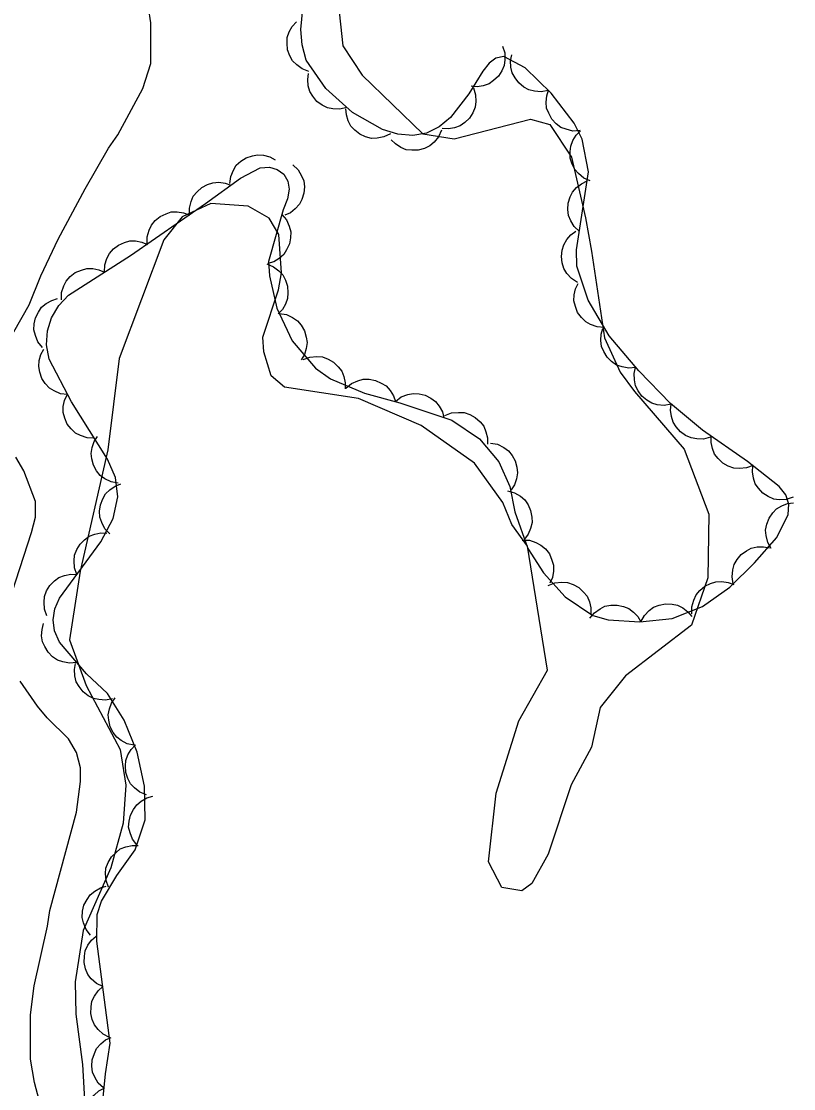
# Model space of a CAD drawing. Extents: x 282461 to 284471, y 5554090 to 5557646.
# Drawn here: x 283877.2 to 283922.5, y 5556240.1 to 5556302.7 of the extents above; entities that cross this region are included whole.
import ezdxf

# ---------------------------------------------------------------- set-up
doc = ezdxf.new("R2010")
doc.units = 0
for name, color, linetype in [('Niveau 1', 7, 'Continuous'), ('Niveau 44', 7, 'Continuous'), ('Niveau 7', 7, 'Continuous')]:
    doc.layers.add(name, color=color, linetype=linetype)

msp = doc.modelspace()

# ---------------------------------------------------------------- linework, layer by layer
at = {"layer": 'Niveau 1'}
for points in [[(283895.65, 5556305.13), (283896.06, 5556301.28), (283897.18, 5556299.57), (283900.75, 5556296.12), (283902.59, 5556295.84), (283907.05, 5556296.99), (283908.19, 5556296.67), (283909.45, 5556294.76), (283910.28, 5556291.19), (283910.64, 5556289.24), (283911.4, 5556284.15)], [(283911.4, 5556284.15), (283912.32, 5556282.15), (283913.15, 5556281.01), (283916.06, 5556277.63), (283917.51, 5556273.81), (283917.45, 5556270.07), (283916.5, 5556267.3), (283912.62, 5556264.32), (283911.13, 5556262.47), (283910.63, 5556260.14), (283909.43, 5556257.93), (283908.09, 5556253.87), (283907.13, 5556252.14), (283906.55, 5556251.71), (283905.38, 5556251.9), (283904.59, 5556253.41), (283905.05, 5556257.45), (283906.37, 5556261.68), (283908.05, 5556264.66), (283906.88, 5556271.93), (283905.96, 5556273.21), (283905.44, 5556274.49), (283903.77, 5556276.81), (283900.65, 5556279.01), (283896.98, 5556280.6), (283892.64, 5556281.27), (283891.86, 5556281.92), (283891.42, 5556283.33), (283891.36, 5556284.2), (283892.28, 5556286.98), (283892.46, 5556287.97), (283892.3, 5556290.22), (283891.74, 5556291.17), (283890.51, 5556291.88), (283888.31, 5556292.04), (283886.64, 5556291.26), (283885.57, 5556289.9), (283882.95, 5556282.95), (283882.28, 5556277.59), (283880.65, 5556270.47), (283880.03, 5556266.44), (283881, 5556263.75), (283883, 5556260), (283883.34, 5556257.91), (283883.18, 5556255.69), (283882.45, 5556253.07), (283880.83, 5556249.39), (283880.37, 5556246.37), (283880.4, 5556244.48), (283880.8, 5556241.52), (283880.93, 5556239.11)]]:
    msp.add_lwpolyline(points, dxfattribs=at)
at = {"layer": 'Niveau 44'}
for points in [[(283879.17, 5556268.25), (283879.45, 5556268.88), (283881.86, 5556272.19), (283882.59, 5556273.56), (283882.87, 5556274.83), (283882.73, 5556275.96), (283882.26, 5556277.03), (283880.14, 5556280.41), (283878.84, 5556282.9), (283878.68, 5556283.74), (283878.74, 5556284.56), (283878.98, 5556285.33), (283879.4, 5556286.06), (283879.98, 5556286.66), (283883.61, 5556288.99), (283888.01, 5556292.03), (283890.05, 5556293.53), (283891.21, 5556294.14), (283891.75, 5556294.17), (283892.21, 5556294.03), (283892.59, 5556293.75), (283892.84, 5556293.35), (283892.9, 5556292.87), (283892.81, 5556292.31), (283892.56, 5556291.67), (283891.7, 5556288.64), (283891.76, 5556287.79), (283892.19, 5556285.89), (283893.09, 5556283.98), (283894.46, 5556282.37), (283895.33, 5556281.76), (283897.32, 5556280.91), (283899.39, 5556280.35), (283902.44, 5556279.32), (283904.06, 5556278.24), (283905.2, 5556276.88), (283905.84, 5556275.43), (283906.14, 5556273.95), (283906.89, 5556271.79), (283907.81, 5556270.36), (283909.09, 5556268.96), (283910.71, 5556267.87), (283911.61, 5556267.62), (283913.46, 5556267.49), (283915.36, 5556267.69), (283917.13, 5556268.39), (283918.74, 5556269.52), (283920.19, 5556270.96), (283921.49, 5556272.45), (283922.15, 5556273.8), (283922.19, 5556274.39), (283922.02, 5556274.94), (283921.64, 5556275.43), (283919.77, 5556276.9), (283917.13, 5556278.73), (283915.26, 5556280.31), (283913.4, 5556282.22), (283911.67, 5556284.27), (283910.44, 5556286.36), (283909.78, 5556288.37), (283909.75, 5556289.32), (283910.46, 5556293.9), (283910.09, 5556295.81), (283909.62, 5556296.76), (283908.26, 5556298.51), (283906.75, 5556299.99), (283905.49, 5556300.66), (283905.03, 5556300.56), (283904.64, 5556300.28), (283904.27, 5556299.81), (283903.44, 5556298.47), (283902.37, 5556297.08), (283901.7, 5556296.53), (283900.95, 5556296.17), (283900.15, 5556296.02), (283899.27, 5556296.11), (283898.38, 5556296.38), (283896.63, 5556297.37), (283895.05, 5556298.78), (283893.9, 5556300.45), (283893.67, 5556301.35), (283893.59, 5556302.24), (283893.77, 5556304.09)], [(283894.07, 5556299.79), (283893.68, 5556299.93), (283893.35, 5556300.17), (283893.11, 5556300.4), (283892.94, 5556300.71), (283892.82, 5556301.06), (283892.79, 5556301.44), (283892.8, 5556301.77), (283892.91, 5556302.1), (283893.09, 5556302.42), (283893.33, 5556302.69)], [(283905.42, 5556301.27), (283905.55, 5556300.88), (283905.56, 5556300.47), (283905.52, 5556300.14), (283905.38, 5556299.82), (283905.17, 5556299.51), (283904.89, 5556299.25), (283904.63, 5556299.06), (283904.29, 5556298.95), (283903.93, 5556298.89), (283903.57, 5556298.92)], [(283908.1, 5556298.67), (283907.69, 5556298.59), (283907.28, 5556298.62), (283906.96, 5556298.7), (283906.66, 5556298.87), (283906.37, 5556299.11), (283906.15, 5556299.42), (283905.98, 5556299.7), (283905.91, 5556300.04), (283905.89, 5556300.41), (283905.96, 5556300.77)], [(283896.28, 5556297.68), (283895.88, 5556297.58), (283895.47, 5556297.6), (283895.15, 5556297.65), (283894.84, 5556297.81), (283894.54, 5556298.03), (283894.3, 5556298.33), (283894.12, 5556298.61), (283894.03, 5556298.95), (283894, 5556299.32), (283894.05, 5556299.67)], [(283903.71, 5556298.82), (283903.84, 5556298.42), (283903.85, 5556298.02), (283903.82, 5556297.69), (283903.68, 5556297.36), (283903.48, 5556297.05), (283903.2, 5556296.79), (283902.94, 5556296.6), (283902.6, 5556296.48), (283902.24, 5556296.42), (283901.88, 5556296.44)], [(283909.96, 5556296.32), (283909.54, 5556296.29), (283909.15, 5556296.39), (283908.84, 5556296.5), (283908.56, 5556296.72), (283908.31, 5556296.99), (283908.13, 5556297.33), (283908, 5556297.63), (283907.98, 5556297.98), (283908.01, 5556298.35), (283908.12, 5556298.69)], [(283898.84, 5556296.12), (283898.46, 5556295.94), (283898.06, 5556295.87), (283897.73, 5556295.86), (283897.39, 5556295.95), (283897.06, 5556296.1), (283896.76, 5556296.34), (283896.53, 5556296.57), (283896.37, 5556296.89), (283896.26, 5556297.24), (283896.23, 5556297.6)], [(283901.83, 5556296.34), (283901.66, 5556295.95), (283901.4, 5556295.64), (283901.16, 5556295.42), (283900.84, 5556295.27), (283900.48, 5556295.17), (283900.1, 5556295.16), (283899.77, 5556295.19), (283899.45, 5556295.33), (283899.14, 5556295.53), (283898.88, 5556295.78)], [(283910.56, 5556293.36), (283910.18, 5556293.53), (283909.87, 5556293.79), (283909.65, 5556294.03), (283909.49, 5556294.35), (283909.39, 5556294.7), (283909.38, 5556295.09), (283909.41, 5556295.41), (283909.54, 5556295.74), (283909.74, 5556296.05), (283909.99, 5556296.31)], [(283889.44, 5556293.21), (283889.48, 5556293.62), (283889.64, 5556294), (283889.81, 5556294.28), (283890.07, 5556294.52), (283890.38, 5556294.72), (283890.75, 5556294.84), (283891.06, 5556294.9), (283891.41, 5556294.87), (283891.77, 5556294.77), (283892.09, 5556294.6)], [(283893.13, 5556294.31), (283893.44, 5556294.02), (283893.64, 5556293.67), (283893.76, 5556293.36), (283893.8, 5556293.01), (283893.77, 5556292.64), (283893.65, 5556292.28), (283893.51, 5556291.99), (283893.27, 5556291.73), (283892.98, 5556291.5), (283892.66, 5556291.35)], [(283887.07, 5556291.34), (283887.06, 5556291.76), (283887.16, 5556292.15), (283887.29, 5556292.46), (283887.51, 5556292.73), (283887.78, 5556292.98), (283888.13, 5556293.15), (283888.43, 5556293.26), (283888.78, 5556293.28), (283889.15, 5556293.24), (283889.49, 5556293.12)], [(283909.92, 5556290.39), (283909.61, 5556290.68), (283909.41, 5556291.03), (283909.28, 5556291.33), (283909.24, 5556291.68), (283909.27, 5556292.05), (283909.39, 5556292.42), (283909.52, 5556292.71), (283909.76, 5556292.97), (283910.05, 5556293.2), (283910.38, 5556293.36)], [(283884.59, 5556289.67), (283884.58, 5556290.08), (283884.7, 5556290.47), (283884.83, 5556290.77), (283885.06, 5556291.04), (283885.34, 5556291.28), (283885.69, 5556291.44), (283886, 5556291.55), (283886.35, 5556291.55), (283886.72, 5556291.5), (283887.05, 5556291.37)], [(283892.48, 5556291.39), (283892.75, 5556291.07), (283892.91, 5556290.7), (283893, 5556290.38), (283892.99, 5556290.03), (283892.92, 5556289.67), (283892.76, 5556289.32), (283892.59, 5556289.04), (283892.32, 5556288.81), (283892, 5556288.62), (283891.66, 5556288.51)], [(283909.81, 5556287.41), (283909.46, 5556287.63), (283909.19, 5556287.94), (283909.01, 5556288.22), (283908.91, 5556288.55), (283908.87, 5556288.92), (283908.92, 5556289.3), (283909, 5556289.62), (283909.18, 5556289.92), (283909.42, 5556290.2), (283909.72, 5556290.41)], [(283882.09, 5556288.01), (283882.1, 5556288.43), (283882.22, 5556288.82), (283882.37, 5556289.11), (283882.61, 5556289.37), (283882.9, 5556289.6), (283883.25, 5556289.75), (283883.56, 5556289.84), (283883.91, 5556289.84), (283884.28, 5556289.77), (283884.61, 5556289.63)], [(283891.6, 5556288.49), (283891.99, 5556288.33), (283892.31, 5556288.08), (283892.54, 5556287.85), (283892.7, 5556287.53), (283892.82, 5556287.18), (283892.84, 5556286.8), (283892.82, 5556286.47), (283892.7, 5556286.14), (283892.51, 5556285.82), (283892.26, 5556285.56)], [(283879.56, 5556286.39), (283879.57, 5556286.81), (283879.7, 5556287.2), (283879.84, 5556287.49), (283880.08, 5556287.75), (283880.37, 5556287.98), (283880.73, 5556288.13), (283881.04, 5556288.22), (283881.39, 5556288.22), (283881.76, 5556288.15), (283882.09, 5556288.01)], [(283911.38, 5556284.77), (283910.96, 5556284.8), (283910.58, 5556284.94), (283910.29, 5556285.09), (283910.04, 5556285.34), (283909.82, 5556285.64), (283909.69, 5556286), (283909.6, 5556286.32), (283909.62, 5556286.67), (283909.7, 5556287.03), (283909.85, 5556287.35)], [(283878.44, 5556283.59), (283878.18, 5556283.92), (283878.03, 5556284.3), (283877.95, 5556284.62), (283877.96, 5556284.97), (283878.04, 5556285.33), (283878.22, 5556285.67), (283878.39, 5556285.95), (283878.67, 5556286.17), (283878.99, 5556286.35), (283879.33, 5556286.46)], [(283892.33, 5556285.58), (283892.75, 5556285.52), (283893.11, 5556285.34), (283893.39, 5556285.16), (283893.61, 5556284.89), (283893.8, 5556284.57), (283893.9, 5556284.2), (283893.96, 5556283.88), (283893.91, 5556283.53), (283893.8, 5556283.18), (283893.61, 5556282.87)], [(283913.23, 5556282.42), (283912.81, 5556282.38), (283912.42, 5556282.45), (283912.1, 5556282.56), (283911.81, 5556282.76), (283911.55, 5556283.02), (283911.36, 5556283.35), (283911.22, 5556283.65), (283911.18, 5556284), (283911.2, 5556284.37), (283911.3, 5556284.71)], [(283879.92, 5556280.83), (283879.51, 5556280.88), (283879.13, 5556281.04), (283878.85, 5556281.21), (283878.61, 5556281.47), (283878.41, 5556281.78), (283878.3, 5556282.15), (283878.23, 5556282.47), (283878.26, 5556282.82), (283878.36, 5556283.17), (283878.53, 5556283.49)], [(283893.73, 5556282.88), (283894.12, 5556283.03), (283894.53, 5556283.06), (283894.86, 5556283.04), (283895.19, 5556282.91), (283895.51, 5556282.73), (283895.78, 5556282.46), (283895.99, 5556282.21), (283896.12, 5556281.88), (283896.19, 5556281.52), (283896.19, 5556281.16)], [(283915.31, 5556280.26), (283914.9, 5556280.19), (283914.49, 5556280.23), (283914.17, 5556280.32), (283913.87, 5556280.5), (283913.59, 5556280.74), (283913.37, 5556281.05), (283913.22, 5556281.34), (283913.15, 5556281.69), (283913.14, 5556282.06), (283913.22, 5556282.41)], [(283896.24, 5556281.2), (283896.56, 5556281.47), (283896.93, 5556281.64), (283897.25, 5556281.73), (283897.6, 5556281.73), (283897.96, 5556281.66), (283898.31, 5556281.5), (283898.59, 5556281.34), (283898.82, 5556281.07), (283899.02, 5556280.76), (283899.14, 5556280.42)], [(283881.48, 5556278.27), (283881.06, 5556278.29), (283880.68, 5556278.42), (283880.38, 5556278.57), (283880.13, 5556278.81), (283879.9, 5556279.1), (283879.76, 5556279.45), (283879.67, 5556279.77), (283879.67, 5556280.12), (283879.74, 5556280.48), (283879.89, 5556280.81)], [(283899.14, 5556280.43), (283899.47, 5556280.69), (283899.86, 5556280.83), (283900.18, 5556280.9), (283900.53, 5556280.88), (283900.89, 5556280.79), (283901.22, 5556280.61), (283901.49, 5556280.42), (283901.71, 5556280.15), (283901.89, 5556279.82), (283901.98, 5556279.47)], [(283917.6, 5556278.33), (283917.2, 5556278.22), (283916.8, 5556278.23), (283916.47, 5556278.28), (283916.15, 5556278.43), (283915.85, 5556278.64), (283915.6, 5556278.93), (283915.42, 5556279.2), (283915.32, 5556279.54), (283915.27, 5556279.91), (283915.31, 5556280.27)], [(283902.04, 5556279.59), (283902.43, 5556279.75), (283902.83, 5556279.78), (283903.16, 5556279.77), (283903.49, 5556279.66), (283903.82, 5556279.48), (283904.1, 5556279.22), (283904.31, 5556278.97), (283904.44, 5556278.64), (283904.53, 5556278.28), (283904.53, 5556277.92)], [(283882.88, 5556275.63), (283882.47, 5556275.7), (283882.1, 5556275.89), (283881.83, 5556276.08), (283881.61, 5556276.35), (283881.44, 5556276.68), (283881.34, 5556277.05), (283881.3, 5556277.37), (283881.36, 5556277.72), (283881.48, 5556278.07), (283881.67, 5556278.37)], [(283920.1, 5556276.67), (283919.71, 5556276.52), (283919.31, 5556276.49), (283918.98, 5556276.51), (283918.65, 5556276.63), (283918.33, 5556276.81), (283918.05, 5556277.08), (283917.85, 5556277.33), (283917.72, 5556277.66), (283917.64, 5556278.02), (283917.64, 5556278.38)], [(283904.71, 5556277.98), (283905.12, 5556277.91), (283905.49, 5556277.72), (283905.76, 5556277.53), (283905.98, 5556277.26), (283906.15, 5556276.94), (283906.25, 5556276.56), (283906.29, 5556276.24), (283906.24, 5556275.89), (283906.12, 5556275.54), (283905.92, 5556275.24)], [(283922.45, 5556274.8), (283922.05, 5556274.67), (283921.64, 5556274.66), (283921.32, 5556274.7), (283920.99, 5556274.84), (283920.68, 5556275.04), (283920.43, 5556275.33), (283920.23, 5556275.59), (283920.12, 5556275.92), (283920.06, 5556276.29), (283920.09, 5556276.65)], [(283882.39, 5556272.66), (283882.1, 5556272.96), (283881.92, 5556273.32), (283881.81, 5556273.64), (283881.8, 5556273.99), (283881.85, 5556274.35), (283881.99, 5556274.71), (283882.15, 5556275), (283882.4, 5556275.24), (283882.7, 5556275.45), (283883.04, 5556275.59)], [(283905.71, 5556275.18), (283906.12, 5556275.07), (283906.46, 5556274.86), (283906.72, 5556274.65), (283906.91, 5556274.36), (283907.06, 5556274.02), (283907.13, 5556273.64), (283907.15, 5556273.32), (283907.06, 5556272.97), (283906.91, 5556272.63), (283906.7, 5556272.35)], [(283921.17, 5556271.79), (283920.96, 5556272.15), (283920.87, 5556272.55), (283920.84, 5556272.88), (283920.91, 5556273.22), (283921.04, 5556273.57), (283921.26, 5556273.88), (283921.48, 5556274.12), (283921.78, 5556274.3), (283922.13, 5556274.43), (283922.48, 5556274.48)], [(283880.46, 5556270.27), (283880.32, 5556270.67), (283880.3, 5556271.07), (283880.33, 5556271.4), (283880.46, 5556271.73), (283880.65, 5556272.05), (283880.92, 5556272.31), (283881.18, 5556272.52), (283881.51, 5556272.64), (283881.87, 5556272.71), (283882.23, 5556272.7)], [(283906.57, 5556272.29), (283906.99, 5556272.28), (283907.37, 5556272.15), (283907.67, 5556272), (283907.93, 5556271.77), (283908.16, 5556271.48), (283908.31, 5556271.12), (283908.4, 5556270.81), (283908.4, 5556270.46), (283908.34, 5556270.09), (283908.19, 5556269.76)], [(283918.94, 5556269.72), (283918.87, 5556270.13), (283918.91, 5556270.54), (283918.99, 5556270.86), (283919.17, 5556271.16), (283919.4, 5556271.44), (283919.72, 5556271.66), (283920, 5556271.82), (283920.35, 5556271.89), (283920.72, 5556271.9), (283921.07, 5556271.83)], [(283878.7, 5556267.85), (283878.56, 5556268.24), (283878.54, 5556268.65), (283878.56, 5556268.98), (283878.69, 5556269.31), (283878.88, 5556269.62), (283879.16, 5556269.89), (283879.41, 5556270.09), (283879.74, 5556270.21), (283880.11, 5556270.29), (283880.46, 5556270.27)], [(283908.1, 5556269.62), (283908.49, 5556269.78), (283908.9, 5556269.82), (283909.23, 5556269.8), (283909.56, 5556269.69), (283909.88, 5556269.51), (283910.16, 5556269.24), (283910.37, 5556268.99), (283910.51, 5556268.67), (283910.59, 5556268.31), (283910.59, 5556267.95)], [(283916.52, 5556267.96), (283916.51, 5556268.38), (283916.62, 5556268.77), (283916.76, 5556269.07), (283916.98, 5556269.34), (283917.27, 5556269.58), (283917.61, 5556269.74), (283917.92, 5556269.85), (283918.27, 5556269.86), (283918.64, 5556269.81), (283918.97, 5556269.68)], [(283881.26, 5556232.08), (283882.15, 5556240.97), (283882.42, 5556242.77), (283881.63, 5556248.75), (283881.65, 5556250.33), (283881.9, 5556251.1), (283882.81, 5556252.61), (283883.88, 5556254.11), (283884.46, 5556255.88), (283884.43, 5556257.85), (283883.99, 5556259.85), (283883.23, 5556261.73), (283882.25, 5556263.28), (283881.03, 5556264.44), (283879.44, 5556266.31), (283879.15, 5556266.96), (283879.07, 5556267.62), (283879.17, 5556268.25)], [(283910.54, 5556267.7), (283910.8, 5556268.02), (283911.13, 5556268.26), (283911.42, 5556268.41), (283911.77, 5556268.47), (283912.14, 5556268.48), (283912.51, 5556268.39), (283912.82, 5556268.28), (283913.09, 5556268.07), (283913.35, 5556267.8), (283913.53, 5556267.49)], [(283913.53, 5556267.5), (283913.73, 5556267.87), (283914.01, 5556268.15), (283914.27, 5556268.35), (283914.6, 5556268.48), (283914.97, 5556268.55), (283915.35, 5556268.53), (283915.67, 5556268.47), (283915.98, 5556268.31), (283916.28, 5556268.09), (283916.51, 5556267.81)], [(283880.46, 5556265.11), (283880.04, 5556265.07), (283879.64, 5556265.14), (283879.33, 5556265.25), (283879.04, 5556265.45), (283878.78, 5556265.71), (283878.58, 5556266.04), (283878.44, 5556266.33), (283878.4, 5556266.68), (283878.42, 5556267.05), (283878.51, 5556267.4)], [(283882.56, 5556262.98), (283882.15, 5556262.89), (283881.75, 5556262.93), (283881.43, 5556263), (283881.12, 5556263.16), (283880.83, 5556263.39), (283880.6, 5556263.7), (283880.43, 5556263.98), (283880.35, 5556264.32), (283880.33, 5556264.69), (283880.39, 5556265.05)], [(283883.83, 5556260.25), (283883.42, 5556260.34), (283883.06, 5556260.53), (283882.8, 5556260.73), (283882.59, 5556261.01), (283882.42, 5556261.34), (283882.34, 5556261.72), (283882.3, 5556262.04), (283882.37, 5556262.39), (283882.5, 5556262.73), (283882.7, 5556263.03)], [(283884.54, 5556257.34), (283884.15, 5556257.5), (283883.84, 5556257.75), (283883.61, 5556257.99), (283883.45, 5556258.3), (283883.34, 5556258.65), (283883.32, 5556259.04), (283883.34, 5556259.36), (283883.46, 5556259.69), (283883.65, 5556260.01), (283883.9, 5556260.27)], [(283883.98, 5556254.41), (283883.72, 5556254.74), (283883.58, 5556255.12), (283883.5, 5556255.44), (283883.52, 5556255.79), (283883.61, 5556256.15), (283883.78, 5556256.49), (283883.97, 5556256.76), (283884.24, 5556256.98), (283884.57, 5556257.16), (283884.91, 5556257.26)], [(283882.32, 5556251.93), (283882.18, 5556252.32), (283882.15, 5556252.72), (283882.17, 5556253.05), (283882.3, 5556253.38), (283882.49, 5556253.7), (283882.76, 5556253.97), (283883.01, 5556254.17), (283883.34, 5556254.3), (283883.7, 5556254.38), (283884.06, 5556254.37)], [(283881.26, 5556249.12), (283881, 5556249.45), (283880.86, 5556249.83), (283880.78, 5556250.15), (283880.8, 5556250.51), (283880.88, 5556250.87), (283881.06, 5556251.2), (283881.24, 5556251.48), (283881.52, 5556251.7), (283881.84, 5556251.88), (283882.18, 5556251.98)], [(283881.98, 5556246.09), (283881.61, 5556246.27), (283881.31, 5556246.55), (283881.11, 5556246.81), (283880.97, 5556247.14), (283880.89, 5556247.5), (283880.91, 5556247.88), (283880.95, 5556248.2), (283881.11, 5556248.52), (283881.32, 5556248.82), (283881.59, 5556249.06)], [(283882.37, 5556243.11), (283882, 5556243.3), (283881.71, 5556243.58), (283881.5, 5556243.84), (283881.36, 5556244.16), (283881.29, 5556244.52), (283881.3, 5556244.91), (283881.35, 5556245.23), (283881.5, 5556245.54), (283881.71, 5556245.85), (283881.98, 5556246.09)], [(283882.03, 5556240.15), (283881.72, 5556240.43), (283881.51, 5556240.78), (283881.38, 5556241.08), (283881.35, 5556241.43), (283881.37, 5556241.8), (283881.49, 5556242.17), (283881.62, 5556242.46), (283881.86, 5556242.73), (283882.15, 5556242.96), (283882.47, 5556243.11)], [(283881.77, 5556237.16), (283881.45, 5556237.43), (283881.22, 5556237.77), (283881.08, 5556238.06), (283881.03, 5556238.41), (283881.03, 5556238.78), (283881.13, 5556239.15), (283881.25, 5556239.45), (283881.47, 5556239.73), (283881.75, 5556239.97), (283882.07, 5556240.14)]]:
    msp.add_lwpolyline(points, dxfattribs=at)
at = {"layer": 'Niveau 7'}
for points in [[(283876.76, 5556284.51), (283877.67, 5556286.1), (283878.35, 5556287.8), (283879.36, 5556289.95), (283880.95, 5556292.9), (283882.31, 5556295.28), (283882.87, 5556296.07), (283884.34, 5556298.79), (283884.79, 5556300.26), (283884.79, 5556302.64), (283884.67, 5556303.54)], [(283876.68, 5556269.23), (283877.81, 5556272.74), (283878.03, 5556273.64), (283878.03, 5556274.55), (283877.35, 5556276.36), (283876.89, 5556277.15)], [(283878.43, 5556238.77), (283877.98, 5556240.47), (283877.75, 5556241.83), (283877.74, 5556244.43), (283877.97, 5556246.13), (283878.75, 5556249.64), (283878.87, 5556250.55), (283880.45, 5556256.32), (283880.67, 5556258.13), (283880.67, 5556258.93), (283880.44, 5556259.83), (283879.98, 5556260.62), (283878.73, 5556261.87), (283878.16, 5556262.55), (283877.14, 5556264.02)]]:
    msp.add_lwpolyline(points, dxfattribs=at)

doc.saveas('drawing.dxf')
